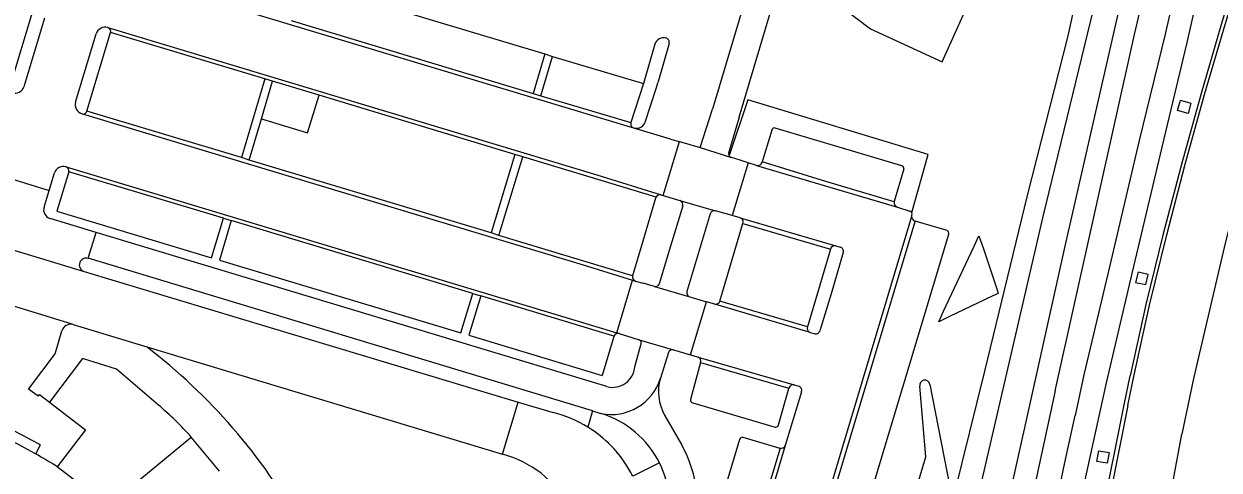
# Model space of a CAD drawing. Extents: x 194485 to 197793, y 468269 to 470822.
# Drawn here: x 196696.4 to 196827.9, y 469293.9 to 469343 of the extents above; entities that cross this region are included whole.
import ezdxf

# ---------------------------------------------------------------- set-up
doc = ezdxf.new("R2010")
doc.units = 0
for name, color, linetype in [('BGT grensvlak begroeid terreindeel', 7, 'Continuous'), ('BGT grensvlak onbegroeid terreindeel', 7, 'Continuous'), ('BGT grensvlak pand op maaiveld', 7, 'Continuous'), ('BGT grensvlak vegetatieobject', 7, 'Continuous'), ('BGT grensvlak waterdeel', 7, 'Continuous'), ('BGT grensvlak wegdeel', 7, 'Continuous'), ('BGT lijnelement scheiding muur', 7, 'Continuous')]:
    doc.layers.add(name, color=color, linetype=linetype)

msp = doc.modelspace()

# ---------------------------------------------------------------- linework, layer by layer
at = {"layer": 'BGT grensvlak begroeid terreindeel'}
msp.add_line((196809.86, 469302.64), (196818.6, 469341.87), dxfattribs=at)
for points in [[(196784.65, 469194.19), (196787.87, 469222.23), (196791.29, 469247.05), (196794.9, 469267.08), (196798.81, 469291.31), (196802.13, 469304.79), (196806.82, 469324.14), (196811.31, 469341.73), (196817.95, 469372.21), (196821.86, 469388.72), (196822.96, 469393.41)], [(196818.6, 469341.87), (196822.45, 469358.28), (196826.08, 469373.8), (196830.54, 469391.61)], [(196797.6, 469311.39), (196800.96, 469318.57), (196801.48, 469319.7), (196801.93, 469318.38), (196803.44, 469313.85), (196803.61, 469313.36), (196803.01, 469313.08), (196798.23, 469310.81), (196797.07, 469310.25), (196797.6, 469311.39)], [(196796.08, 469303.35), (196798.29, 469292.08), (196798.39, 469291.54), (196797.88, 469291.11), (196794.73, 469288.46), (196793.19, 469287.16), (196793.77, 469289.1), (196795.65, 469295.36), (196794.98, 469303.15)]]:
    msp.add_lwpolyline(points, dxfattribs=at)
for centre, radius, start, end in [((196795.53, 469303.25), 0.561, 10.3735, 190.0445), ((197630.38, 469119.98), 840.6, 167.44979, 173.50247)]:
    msp.add_arc(centre, radius, start, end, dxfattribs=at)
at = {"layer": 'BGT grensvlak onbegroeid terreindeel'}
for points in [[(196785.21, 469350.78), (196783.97, 469346.75), (196789.56, 469342.5), (196797.44, 469338.86), (196802.39, 469349.91)], [(196823.32, 469333.51), (196823.64, 469334.65), (196824.8, 469334.31), (196824.48, 469333.17), (196823.32, 469333.51)], [(196818.71, 469314.57), (196819.83, 469314.33), (196820.09, 469315.46), (196818.99, 469315.71), (196818.71, 469314.57)], [(196814.45, 469294.87), (196814.66, 469296.03), (196815.82, 469295.83), (196815.59, 469294.67), (196814.45, 469294.87)]]:
    msp.add_lwpolyline(points, dxfattribs=at)
at = {"layer": 'BGT grensvlak pand op maaiveld'}
for p, q in [((196700.08, 469294.27), (196699.89, 469294.43)), ((196702.33, 469292.54), (196700.08, 469294.27))]:
    msp.add_line(p, q, dxfattribs=at)
for centre, radius, start, end in [((196666.57, 469240.34), 63.52, 60.6298, 75.4492), ((196666.5, 469240.24), 63.64, 58.3608, 60.6201)]:
    msp.add_arc(centre, radius, start, end, dxfattribs=at)
at = {"layer": 'BGT grensvlak vegetatieobject'}
for p, q in [((196765.83, 469340.79), (196764.59, 469336.47)), ((196767.4, 469340.86), (196766.17, 469336.55)), ((196753.72, 469339.73), (196754.59, 469339.44)), ((196722.55, 469332.57), (196723.77, 469336.73)), ((196758.99, 469300.42), (196758.45, 469298.64)), ((196766.35, 469294.7), (196763.42, 469293.23))]:
    msp.add_line(p, q, dxfattribs=at)
for points in [[(196764.78, 469332.23), (196766, 469336.04), (196766.17, 469336.55)], [(196794.1, 469322.26), (196795.88, 469328.66), (196776.05, 469334.67), (196773.99, 469328.55)]]:
    msp.add_lwpolyline(points, dxfattribs=at)
for centre, radius, start, end in [((196766.79, 469340.51), 1, 74.5225, 163.9979), ((196766.92, 469341), 0.5, 343.9809, 74.4886), ((196763.81, 469332.57), 1.03, 254.6037, 312.9428), ((196763.8, 469332.57), 1.03, 313.0497, 341.0946)]:
    msp.add_arc(centre, radius, start, end, dxfattribs=at)
at = {"layer": 'BGT grensvlak waterdeel'}
for points in [[(196827.69, 469391.96), (196822.06, 469367.46), (196811.02, 469318.9), (196801.65, 469276.8), (196793.2, 469219.11), (196790.56, 469200.24), (196785.94, 469159.66)], [(196823.7, 469387.35), (196814.75, 469347.53), (196808.52, 469321.83), (196801.64, 469292.21), (196798.07, 469273.27), (196794.04, 469250.17), (196787.14, 469195.69)]]:
    msp.add_lwpolyline(points, dxfattribs=at)
at = {"layer": 'BGT grensvlak wegdeel'}
for p, q in [((196781.28, 469364.02), (196772.16, 469333.64)), ((196775.12, 469332.76), (196780.86, 469352.07)), ((196707.46, 469348.49), (196763.48, 469331.59)), ((196727.15, 469347.72), (196753.72, 469339.73)), ((196697.46, 469344.64), (196694.84, 469335.98)), ((196698.71, 469343.66), (196696.43, 469336.11)), ((196725.82, 469343.4), (196752.44, 469335.37)), ((196702.12, 469334.4), (196704.39, 469341.94)), ((196703.36, 469333.41), (196705.96, 469342.08)), ((196705.67, 469342.63), (196705.65, 469342.64)), ((196705.67, 469342.63), (196759.45, 469326.4)), ((196722.95, 469336.98), (196705.96, 469342.08)), ((196753.72, 469339.73), (196752.44, 469335.37)), ((196753.28, 469335.11), (196754.59, 469339.44)), ((196754.59, 469339.44), (196764.59, 469336.47)), ((196722.95, 469336.98), (196720.36, 469328.31)), ((196723.77, 469336.73), (196722.95, 469336.98)), ((196728.9, 469335.17), (196723.77, 469336.73)), ((196764.59, 469336.47), (196763.2, 469332.16)), ((196750.43, 469328.66), (196728.9, 469335.17)), ((196752.44, 469335.37), (196753.28, 469335.11)), ((196753.28, 469335.11), (196763.2, 469332.16)), ((196702.83, 469333.14), (196702.86, 469333.12)), ((196702.86, 469333.12), (196757.95, 469316.5)), ((196720.36, 469328.31), (196703.36, 469333.41)), ((196721.21, 469328.02), (196722.55, 469332.57)), ((196770.83, 469329.41), (196772.16, 469333.64)), ((196775.12, 469332.76), (196773.96, 469328.91)), ((196763.53, 469331.57), (196763.48, 469331.59)), ((196767.55, 469330.36), (196763.53, 469331.57)), ((196766.76, 469324.13), (196768.53, 469330.08)), ((196767.55, 469330.36), (196768.53, 469330.08)), ((196768.53, 469330.08), (196770.83, 469329.41)), ((196750.43, 469328.66), (196747.83, 469320.02)), ((196751.3, 469328.39), (196750.43, 469328.66)), ((196770.83, 469329.41), (196774.26, 469328.32)), ((196701.07, 469327.29), (196761.64, 469309.02)), ((196721.21, 469328.02), (196720.36, 469328.31)), ((196747.83, 469320.02), (196721.21, 469328.02)), ((196748.68, 469319.74), (196751.3, 469328.39)), ((196758.35, 469326.27), (196751.3, 469328.39)), ((196776.08, 469327.75), (196774.35, 469321.94)), ((196777.03, 469327.46), (196776.08, 469327.75)), ((196777.03, 469327.46), (196792.52, 469322.86)), ((196693.5, 469326.45), (196699.21, 469324.71)), ((196699.21, 469324.71), (196699.8, 469326.63)), ((196718.38, 469321.64), (196701.38, 469326.75)), ((196765.96, 469323.96), (196758.35, 469326.27)), ((196759.45, 469326.4), (196766.52, 469324.2)), ((196698.65, 469322.85), (196699.21, 469324.71)), ((196766.52, 469324.2), (196766.76, 469324.13)), ((196766.76, 469324.13), (196768.59, 469323.58)), ((196768.59, 469323.58), (196772.51, 469322.46)), ((196771.92, 469322.12), (196769.38, 469313.68)), ((196774.35, 469321.94), (196772.51, 469322.46)), ((196775.23, 469321.7), (196774.35, 469321.94)), ((196792.52, 469322.86), (196793.89, 469322.43)), ((196686.4, 469320.83), (196703.05, 469315.78)), ((196704.37, 469320.07), (196699.31, 469321.6)), ((196718.38, 469321.64), (196719.23, 469321.38)), ((196745.82, 469313.37), (196719.23, 469321.38)), ((196772.98, 469312.5), (196775.52, 469321.07)), ((196775.23, 469321.7), (196785.75, 469318.6)), ((196775.52, 469321.07), (196775.52, 469321.08)), ((196775.52, 469321.07), (196785.17, 469318.23)), ((196703.51, 469317.23), (196704.37, 469320.07)), ((196760.56, 469303.1), (196704.37, 469320.07)), ((196748.68, 469319.74), (196747.83, 469320.02)), ((196755.33, 469317.72), (196748.68, 469319.74)), ((196785.17, 469318.23), (196782.62, 469309.68)), ((196785.75, 469318.6), (196786.22, 469318.46)), ((196758.99, 469300.42), (196703.51, 469317.23)), ((196763.36, 469315.3), (196755.33, 469317.72)), ((196703.05, 469315.78), (196750.81, 469301.4)), ((196757.95, 469316.5), (196763.39, 469314.81)), ((196763.36, 469315.29), (196763.36, 469315.3)), ((196701.84, 469309.93), (196686.39, 469314.69)), ((196761.64, 469309.02), (196763.39, 469314.81)), ((196763.39, 469314.81), (196763.7, 469314.71)), ((196763.7, 469314.71), (196764.55, 469314.48)), ((196765.81, 469314.13), (196764.55, 469314.48)), ((196765.81, 469314.13), (196769.67, 469312.99)), ((196745.82, 469313.37), (196746.68, 469313.11)), ((196761.33, 469308.67), (196746.68, 469313.11)), ((196769.67, 469312.99), (196771.52, 469312.43)), ((196769.77, 469306.6), (196771.52, 469312.43)), ((196772.43, 469312.16), (196771.52, 469312.43)), ((196782.79, 469309.1), (196772.43, 469312.16)), ((196782.62, 469309.68), (196772.98, 469312.5)), ((196701.84, 469309.93), (196709.95, 469307.48)), ((196761.64, 469309.02), (196761.91, 469308.94)), ((196761.91, 469308.94), (196764.1, 469308.26)), ((196709.95, 469307.48), (196749.08, 469295.66)), ((196761.31, 469308.62), (196760.05, 469304.33)), ((196763.62, 469305.28), (196764.28, 469307.7)), ((196764.1, 469308.26), (196767.9, 469307.15)), ((196767.32, 469306.85), (196766.45, 469304.04)), ((196767.9, 469307.15), (196769.77, 469306.6)), ((196770.61, 469306.35), (196781.17, 469303.28)), ((196770.87, 469305.77), (196769.77, 469301.7)), ((196770.87, 469305.77), (196780.57, 469302.93)), ((196817.45, 469301.1), (196818.11, 469304.3)), ((196817.84, 469301.04), (196818.5, 469304.22)), ((196781.98, 469302.52), (196780.18, 469296.63)), ((196781.17, 469303.28), (196781.66, 469303.14)), ((196749.08, 469295.66), (196750.81, 469301.4)), ((196750.81, 469301.4), (196754.66, 469300.24)), ((196758.99, 469300.42), (196759.89, 469300.15)), ((196766.91, 469299.97), (196768.76, 469296.72)), ((196707.1, 469291.15), (196714.84, 469297.54)), ((196717.95, 469293.79), (196714.84, 469297.54)), ((196697.73, 469295.7), (196698.25, 469296.68))]:
    msp.add_line(p, q, dxfattribs=at)
for points in [[(196812.99, 469291.98), (196815.5, 469303.51), (196818.32, 469315.55), (196821.63, 469329.45), (196824.4, 469341), (196828.52, 469359.24), (196832.44, 469376.56), (196837.35, 469391.35), (196843.17, 469406.94)], [(196859.92, 469403.92), (196859.86, 469403.84), (196857.96, 469401.29), (196856.23, 469398.82), (196854.62, 469396.27), (196851.34, 469387.99), (196844.51, 469369.99), (196842.02, 469363.08), (196839.58, 469356.17), (196837.51, 469349.87), (196834.97, 469341.92), (196832.53, 469333.74), (196830.56, 469326.69), (196828.59, 469319.03), (196826.68, 469310.88), (196825.07, 469304), (196823.78, 469297.85)], [(196849.89, 469403.17), (196849.89, 469403.17), (196845.19, 469391.17), (196837.77, 469371.55), (196835.01, 469363.99), (196832.75, 469357.34), (196830.51, 469350.74), (196828.16, 469343.07), (196825.91, 469335.38), (196823.78, 469327.69), (196821.74, 469319.92), (196819.85, 469312.15), (196818.11, 469304.3)], [(196818.5, 469304.22), (196820.24, 469312.06), (196822.13, 469319.82), (196824.17, 469327.59), (196826.3, 469335.27), (196828.55, 469342.96), (196830.89, 469350.61), (196833.13, 469357.21), (196835.38, 469363.86), (196838.14, 469371.41), (196845.57, 469391.02), (196850.27, 469403.03)], [(196834.38, 469393.84), (196833.99, 469392.53), (196829.95, 469377.24), (196826.02, 469359.72), (196821.98, 469341.92), (196819.12, 469330.18), (196815.7, 469315.65), (196813.02, 469304.39), (196812.06, 469299.92)], [(196722.55, 469332.57), (196727.63, 469331.04), (196728.9, 469335.17)], [(196778.7, 469331.35), (196777.63, 469327.84), (196777.62, 469327.83)], [(196793.01, 469327.41), (196786.46, 469329.35), (196779.08, 469331.56)], [(196776.08, 469327.75), (196775.21, 469328.04), (196774.26, 469328.32)], [(196792.16, 469323.46), (196784.65, 469325.7), (196777.62, 469327.83)], [(196701.38, 469326.75), (196700.05, 469322.43), (196717.07, 469317.28), (196718.38, 469321.64)], [(196793.21, 469327.08), (196792.16, 469323.48), (196792.16, 469323.46)], [(196765.91, 469323.85), (196764.5, 469319.12), (196763.36, 469315.3)], [(196768.9, 469322.99), (196768.9, 469322.99), (196767.56, 469318.58), (196766.32, 469314.42)], [(196719.23, 469321.38), (196717.96, 469317.03), (196744.49, 469309.03), (196745.82, 469313.37)], [(196794.07, 469321.84), (196780.27, 469275.78), (196780.75, 469275.63)], [(196794.45, 469321.34), (196783.62, 469285.17), (196780.75, 469275.63)], [(196797.98, 469320.28), (196794.47, 469321.33), (196794.45, 469321.34)], [(196784.73, 469274.95), (196788.16, 469286.57), (196798.16, 469319.9)], [(196786.54, 469317.85), (196785.21, 469313.32), (196783.97, 469309.23)], [(196746.68, 469313.11), (196745.36, 469308.76), (196760.05, 469304.33)], [(196697.99, 469302.06), (196696.95, 469302.83), (196699.88, 469306.72), (196700.6, 469309.23)], [(196783.35, 469308.93), (196782.93, 469309.03), (196782.79, 469309.1)], [(196711.23, 469301.07), (196706.62, 469305.03), (196702.87, 469306.18), (196699.24, 469301.4)], [(196769.77, 469306.6), (196770.49, 469306.38), (196770.61, 469306.35)], [(196779.43, 469298.91), (196780.57, 469302.9), (196780.57, 469302.93)], [(196770, 469301.32), (196779.06, 469298.65), (196779.15, 469298.64)], [(196801.1, 469193.56), (196803.6, 469215.84), (196804.21, 469221.32), (196804.86, 469226.79), (196805.33, 469230.44), (196805.83, 469234.09), (196807.36, 469245.01), (196808.16, 469250.47), (196809.01, 469255.92), (196809.94, 469261.35), (196812.21, 469274.02), (196813.55, 469281.26), (196814.93, 469288.48), (196817.45, 469301.1)], [(196817.84, 469301.04), (196815.01, 469286.61), (196813.29, 469277.58), (196811.96, 469270.35), (196810.34, 469261.3), (196809.42, 469255.87), (196808.84, 469252.24), (196808.02, 469246.79), (196807.24, 469241.33), (196806.49, 469235.87), (196805.52, 469228.58), (196805.07, 469224.93), (196804.02, 469215.8), (196801.52, 469193.56)], [(196791.59, 469157.82), (196792.99, 469169.82), (196795.73, 469194.47), (196797.05, 469205.96), (196798.21, 469216.36), (196799.05, 469223.73), (196799.94, 469231.1), (196800.65, 469236.62), (196801.17, 469240.3), (196801.72, 469243.97), (196802.6, 469249.46), (196803.84, 469256.78), (196804.8, 469262.27), (196805.79, 469267.74), (196807.85, 469278.69), (196809.55, 469287.81), (196810.25, 469291.45), (196811, 469295.09), (196812.06, 469299.92)], [(196775.15, 469297.27), (196747.06, 469203.33), (196742.23, 469187.12)], [(196775.51, 469297.52), (196779.57, 469296.32), (196779.6, 469296.31)], [(196809.02, 469196), (196809.39, 469202.19), (196809.69, 469206.31), (196810.02, 469210.43), (196810.59, 469216.61), (196811.24, 469222.78), (196811.72, 469226.88), (196812.24, 469230.98), (196813.1, 469237.13), (196814.01, 469243.26), (196814.98, 469249.39), (196815.66, 469253.47), (196816.37, 469257.54), (196817.12, 469261.61), (196818.27, 469267.7), (196821.07, 469283.21), (196823.78, 469297.85)], [(196779.6, 469296.31), (196770.65, 469266.49), (196767.32, 469255.27), (196762.23, 469238.32), (196747.65, 469189.57), (196746.48, 469185.53)], [(196780.18, 469296.63), (196775.08, 469279.46), (196746.8, 469184.9)]]:
    msp.add_lwpolyline(points, dxfattribs=at)
for centre, radius, start, end in [((196705.37, 469341.65), 1.02, 74.5081, 163.4222), ((196705.52, 469342.2), 0.458, 345.0247, 71.6139), ((196695.44, 469336.44), 1.04, 253.5293, 341.7927), ((196703.08, 469334.11), 1, 163.277, 255.8991), ((196702.97, 469333.52), 0.412, 255.6, 344.5552), ((196763.62, 469332.01), 0.444, 161.0488, 251.9192), ((196778.99, 469331.28), 0.3, 72.873, 166.1285), ((196774.42, 469328.77), 0.479, 163.6951, 207.2772), ((196774.42, 469328.77), 0.48, 207.3335, 250.8702), ((196700.76, 469326.34), 1, 71.7975, 163.1514), ((196700.93, 469326.86), 0.456, 346.5827, 72.5643), ((196777.14, 469327.93), 0.491, 256.2612, 347.4033), ((196792.92, 469327.13), 0.294, 349.3479, 71.1008), ((196766.38, 469323.69), 0.504, 147.464, 161.4892), ((196766.41, 469323.68), 0.53, 78.0025, 148.0485), ((196768.44, 469323.13), 0.471, 343.4555, 72.0128), ((196792.7, 469323.38), 0.553, 171.7481, 250.6549), ((196699.6, 469322.56), 1, 162.8599, 253.3373), ((196772.4, 469321.96), 0.507, 77.905, 162.2322), ((196793.81, 469322.12), 0.324, 24.7769, 74.7012), ((196794.55, 469321.83), 0.48, 161.3954, 179.0398), ((196793.8, 469322.12), 0.325, 334.7643, 24.819), ((196775.06, 469321.24), 0.483, 340.2154, 69.981), ((196794.57, 469321.82), 0.499, 178.3381, 255.769), ((196797.88, 469320), 0.292, 338.9509, 71.2634), ((196785.65, 469318.11), 0.503, 78.6244, 166.5698), ((196786.12, 469318.01), 0.455, 339.2365, 77.5455), ((196703.28, 469316.5), 0.754, 160.7577, 252.4671), ((196703.3, 469316.48), 0.775, 73.7233, 159.7946), ((196763.9, 469315.22), 0.541, 172.0533, 248.9985), ((196765.91, 469314.57), 0.442, 257.7945, 340.4291), ((196769.87, 469313.48), 0.533, 157.8285, 248.1109), ((196772.48, 469312.69), 0.534, 265.3608, 339.4996), ((196701.56, 469308.97), 0.997, 73.686, 164.7751), ((196761.79, 469308.43), 0.521, 76.93, 152.2558), ((196783.14, 469309.52), 0.542, 162.9013, 230.9851), ((196783.52, 469309.37), 0.471, 248.344, 343.1587), ((196670.8, 469256.46), 64.3, 29.2544, 52.497), ((196761.78, 469308.43), 0.506, 151.7887, 157.9217), ((196763.92, 469307.89), 0.415, 332.182, 63.0343), ((196767.77, 469306.69), 0.477, 74.6832, 161.1934), ((196770.41, 469305.91), 0.48, 343.4084, 66.003), ((196761.17, 469305.49), 2.47, 255.7201, 354.9583), ((196761.03, 469305.71), 5.68, 258.4582, 342.8614), ((196771.43, 469302.54), 5.2, 163.2575, 209.5898), ((196666.11, 469239.6), 65.51, 60.6157, 76.0891), ((196781.07, 469302.77), 0.521, 79.0166, 162.2002), ((196781.5, 469302.67), 0.504, 342.5791, 70.916), ((196684.18, 469269.86), 41.31, 42.0774, 49.0791), ((196770.07, 469301.62), 0.311, 165.4842, 257.4114), ((196751.41, 469287.25), 13.39, 58.2727, 75.9764), ((196756.79, 469289.93), 10.68, 26.5221, 73.1429), ((196751.43, 469287.26), 13.37, 44.1295, 58.3124), ((196779.12, 469298.95), 0.313, 274.5993, 351.0035), ((196775.48, 469297.18), 0.337, 85.2974, 165.594), ((196746.07, 469284.27), 11.78, 342.5082, 75.2126), ((196751.41, 469287.24), 13.41, 30.4246, 44.1386), ((196756.8, 469289.93), 13.75, 343.2569, 29.5849), ((196779.7, 469296.82), 0.517, 258.3732, 338.6008), ((196756.79, 469289.93), 10.68, 343.2734, 26.5198), ((196751.5, 469287.03), 13.43, 27.5092, 31.4046)]:
    msp.add_arc(centre, radius, start, end, dxfattribs=at)
at = {"layer": 'BGT lijnelement scheiding muur'}
for points in [[(196697.99, 469302.06), (196698.14, 469302.25), (196699.24, 469301.4)], [(196699.24, 469301.4), (196703.2, 469298.36), (196700.08, 469294.27)]]:
    msp.add_lwpolyline(points, dxfattribs=at)

doc.saveas('drawing.dxf')
